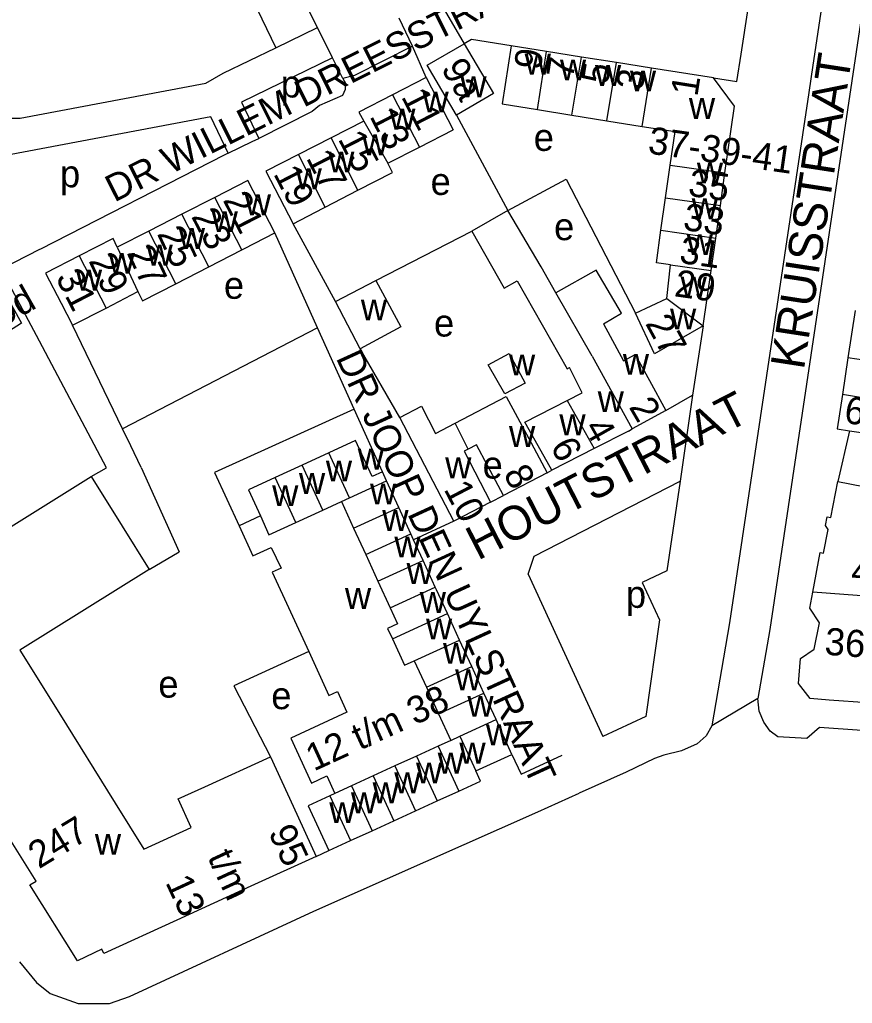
# Model space of a CAD drawing. Extents: x 159902 to 161769, y 383692 to 384875.
# Drawn here: x 161001.3 to 161124, y 384000.5 to 384145.4 of the extents above; entities that cross this region are included whole.
import ezdxf

# ---------------------------------------------------------------- set-up
doc = ezdxf.new("R2010")
doc.units = 0
for name, color, linetype in [('BLT_Basislijn', 7, 'Continuous'), ('BLT_Bebouwing', 7, 'Continuous'), ('BLT_Centroide', 7, 'Continuous'), ('BLT_Huisnummer', 7, 'Continuous'), ('BLT_Huisnummer_ tussenligend', 7, 'Continuous'), ('BLT_Huisnummer_reeks', 7, 'Continuous'), ('BLT_Onderverdeling_panden', 7, 'Continuous'), ('BLT_Straatnaam', 7, 'Continuous'), ('BLT_Straatnaam_verkleind', 7, 'Continuous'), ('BLT_Vlakafsluiter', 7, 'Continuous')]:
    doc.layers.add(name, color=color, linetype=linetype)

msp = doc.modelspace()

# ---------------------------------------------------------------- linework, layer by layer
at = {"layer": 'BLT_Basislijn'}
for p, q in [((161061.66, 384150.76), (161066.82, 384141.89)), ((161059.19, 384141.51), (161057.24, 384145.63)), ((161047.44, 384139.79), (161045.2, 384144.26)), ((161061.21, 384136.89), (161059.19, 384141.51)), ((161048.94, 384136.78), (161047.44, 384139.79)), ((161065.67, 384131.34), (161073.27, 384117.29)), ((161073.27, 384117.29), (161081.86, 384121.93)), ((161047.85, 384103.9), (161041.6, 384115.37)), ((161045.21, 384100.04), (161038.91, 384114)), ((161053.78, 384107.01), (161067.95, 384114.26)), ((161003.8, 384098.9), (160998.62, 384108.67)), ((161016.48, 384085.15), (161009.11, 384100.41)), ((161102.03, 384100.32), (161100.46, 384090.1)), ((161014.12, 384079.42), (161003.8, 384098.9)), ((161045.21, 384100.04), (161016.48, 384085.15)), ((161046.58, 384097), (161045.21, 384100.04)), ((161048.16, 384093.49), (161046.58, 384097)), ((161057.35, 384086.81), (161051.51, 384096.94)), ((161050.62, 384088.03), (161048.16, 384093.49)), ((161096.52, 384087.84), (161100.46, 384090.1)), ((161100.46, 384090.1), (161098.65, 384077.43)), ((161054.77, 384078.83), (161050.62, 384088.03)), ((161017.7, 384082.62), (161016.48, 384085.15)), ((161123.58, 384084.86), (161121.87, 384077.38)), ((161019.24, 384079.44), (161017.7, 384082.62)), ((161011.85, 384078.13), (161014.12, 384079.42)), ((161019.24, 384079.44), (161024.83, 384067.03)), ((161079.03, 384078.68), (161079.75, 384079.06)), ((161070.68, 384074.36), (161072.62, 384075.33)), ((161065.28, 384071.55), (161059.37, 384068.79)), ((161020.41, 384064.43), (161024.83, 384067.03)), ((161076.24, 384063.74), (161087.23, 384039.81)), ((161093.56, 384042.77), (161087.23, 384039.81)), ((161045, 384022.14), (161046.86, 384023.01))]:
    msp.add_line(p, q, dxfattribs=at)
for points in [[(161129.51, 384286.96), (161130.75, 384273.62), (161130.85, 384254.44), (161130.21, 384235.22), (161128.68, 384216.03), (161126.54, 384196.86), (161124.02, 384177.72), (161118.2, 384138.73)], [(161135.8, 384284.12), (161136.75, 384273.91), (161136.85, 384254.36), (161136.2, 384234.88), (161134.66, 384215.46), (161132.5, 384196.14), (161129.97, 384176.89), (161111.84, 384055.6), (161110.08, 384045.39)], [(160977.85, 384174.03), (160983.64, 384158.65), (160992.03, 384142.46), (160999.68, 384130.9), (161001.41, 384130.9), (161028.76, 384136.06), (161031.31, 384137.52), (161039.07, 384141.28)], [(161037.35, 384159.99), (161031.49, 384156.98), (161039.07, 384141.28)], [(161045.2, 384144.26), (161037.35, 384159.99)], [(161039.07, 384141.28), (161045.2, 384144.26)], [(161073.75, 384141.55), (161067.89, 384142.52), (161066.82, 384141.89)], [(161059.19, 384141.51), (161050.66, 384137.18), (161048.94, 384136.78)], [(161047.44, 384139.79), (161034.01, 384133.27), (161036.55, 384127.94)], [(161103.57, 384136.85), (161106.98, 384136.31), (161107.62, 384140.32)], [(161048.94, 384136.78), (161049.33, 384136.05), (161049.28, 384135.12), (161048.9, 384134.23), (161045.48, 384132.76), (161044.44, 384131.89), (161036.55, 384127.94)], [(161117.6, 384134.72), (161105.92, 384056.56), (161103.31, 384041.4)], [(161032.06, 384125.74), (161029.5, 384131.11), (160999.28, 384125.41), (160995.97, 384113.67)], [(161032.06, 384125.74), (161035.59, 384127.46), (161036.55, 384127.94)], [(161032.06, 384125.74), (161031.45, 384125.44), (161004.39, 384111.62), (161004.27, 384111.55), (160998.62, 384108.67)], [(161081.86, 384121.93), (161092.04, 384102.19)], [(161050.62, 384088.03), (161030.04, 384078.71), (161033.67, 384070.84)], [(161076.24, 384063.74), (161077.15, 384066.39), (161098.65, 384077.43)], [(161098.65, 384077.43), (161096.66, 384064.22), (161093.02, 384062.52), (161095.61, 384057), (161093.56, 384042.77)], [(161043.91, 384052.32), (161032.88, 384047.29), (161038.28, 384036.83)], [(161119.18, 384041.13), (161117.29, 384039.5), (161113.04, 384039.78), (161111.87, 384040.6), (161110.96, 384041.92), (161110.28, 384043.54), (161110.08, 384045.39)], [(161103.31, 384041.4), (161102.45, 384039.93), (161101.16, 384038.73), (161098.82, 384037.72), (161096.25, 384037.07), (161094.83, 384036.58), (161090.66, 384034.54), (161083.75, 384031.47)], [(161189.71, 384036.84), (161185.7, 384036.44), (161119.18, 384041.13)], [(161073.86, 384037.18), (161075.22, 384034.25), (161081.27, 384037.06)], [(161001.33, 384006.62), (161003.81, 384003.56), (161005.85, 384001.94), (161009.93, 384000.5), (161014.55, 384000.5), (161017.49, 384001.49), (161044.65, 384014.07), (161077.68, 384028.7)]]:
    msp.add_lwpolyline(points, dxfattribs=at)
at = {"layer": 'BLT_Bebouwing'}
for p, q in [((161061.37, 384138.71), (161066.82, 384141.89)), ((161073.75, 384141.55), (161072.43, 384133.01)), ((161078.95, 384140.73), (161073.75, 384141.55)), ((161084.11, 384139.92), (161078.95, 384140.73)), ((161089.27, 384139.1), (161084.11, 384139.92)), ((161065.67, 384131.34), (161061.37, 384138.71)), ((161094.43, 384138.29), (161089.27, 384139.1)), ((161061.21, 384136.89), (161056.26, 384134.36)), ((161061.21, 384136.89), (161065.17, 384129.19)), ((161106.65, 384132.69), (161103.57, 384136.85)), ((161072.43, 384133.01), (161077.62, 384132.18)), ((161077.62, 384132.18), (161082.68, 384131.37)), ((161105.24, 384122.85), (161106.65, 384132.69)), ((161082.68, 384131.37), (161087.85, 384130.54)), ((161052.02, 384130.47), (161047.21, 384128.01)), ((161087.85, 384130.54), (161093.03, 384129.71)), ((161093.03, 384129.71), (161097.88, 384128.93)), ((161047.21, 384128.01), (161042.41, 384125.55)), ((161060.22, 384126.64), (161065.17, 384129.19)), ((161097.18, 384124), (161097.88, 384128.93)), ((161055.59, 384124.26), (161060.22, 384126.64)), ((161096.49, 384119.2), (161097.18, 384124)), ((161104.56, 384118.05), (161105.24, 384122.85)), ((161030.08, 384119.25), (161025.21, 384116.75)), ((161046.36, 384117.82), (161051.16, 384120.29)), ((161095.81, 384114.4), (161096.49, 384119.2)), ((161103.87, 384113.25), (161104.56, 384118.05)), ((161025.21, 384116.75), (161020.34, 384114.26)), ((161073.27, 384117.29), (161067.95, 384114.26)), ((161020.34, 384114.26), (161015.71, 384111.89)), ((161103.19, 384108.45), (161103.87, 384113.25)), ((161029.18, 384109.01), (161034.05, 384111.51)), ((161024.32, 384106.51), (161029.18, 384109.01)), ((161096.69, 384104.36), (161097.23, 384109.3)), ((161102.03, 384100.32), (161103.19, 384108.45)), ((161047.85, 384103.9), (161053.78, 384107.01)), ((161014.06, 384102.94), (161018.76, 384105.36)), ((161051.51, 384096.94), (161047.85, 384103.9)), ((161092.04, 384102.19), (161096.69, 384104.36)), ((161009.11, 384100.41), (161014.06, 384102.94)), ((161094.85, 384096.18), (161092.04, 384102.19)), ((161124.43, 384102.58), (161123.36, 384095.61)), ((161102.03, 384100.32), (161094.85, 384096.18)), ((161123.36, 384095.61), (161122.53, 384090.2)), ((161065.47, 384085.96), (161073.01, 384089.93)), ((161096.52, 384087.84), (161091.55, 384085.14)), ((161065.28, 384071.55), (161057.35, 384086.81)), ((161091.01, 384084.81), (161085.95, 384082.23)), ((161091.01, 384084.81), (161091.55, 384085.14)), ((161046.88, 384081.6), (161042.93, 384079.78)), ((161085.95, 384082.23), (161079.75, 384079.06)), ((161042.93, 384079.78), (161038.98, 384077.96)), ((161055.39, 384077.48), (161054.77, 384078.83)), ((161079.03, 384078.68), (161072.62, 384075.33)), ((161011.85, 384078.13), (161016.43, 384070.8)), ((161057.18, 384073.57), (161055.39, 384077.48)), ((161120.85, 384072.07), (161121.87, 384077.38)), ((161070.68, 384074.36), (161065.28, 384071.55)), ((161058.97, 384069.66), (161057.18, 384073.57)), ((161016.43, 384070.8), (161020.41, 384064.43)), ((161059.37, 384068.79), (161058.97, 384069.66)), ((161060.76, 384065.75), (161059.37, 384068.79)), ((161062.55, 384061.84), (161060.76, 384065.75)), ((161020.41, 384064.43), (161001.34, 384052.51)), ((161062.76, 384061.4), (161062.55, 384061.84)), ((161064.35, 384057.93), (161062.76, 384061.4)), ((161066.14, 384054.03), (161064.35, 384057.93)), ((161067.93, 384050.12), (161066.14, 384054.03)), ((161001.34, 384052.51), (161007.08, 384043.33)), ((161069.72, 384046.21), (161067.93, 384050.12)), ((161071.51, 384042.3), (161069.72, 384046.21)), ((161126.22, 384044.76), (161120.59, 384045.18)), ((161007.08, 384043.33), (161015.4, 384030)), ((161073.86, 384037.18), (161071.51, 384042.3)), ((161028.6, 384032.39), (161038.28, 384036.83)), ((161038.28, 384036.83), (161041.61, 384029.55)), ((161068.55, 384034.74), (161073.86, 384037.18)), ((161047.03, 384031.09), (161043.83, 384029.62)), ((161047.78, 384031.43), (161047.03, 384031.09)), ((161062.84, 384030.32), (161066.03, 384031.78)), ((161015.4, 384030), (161019.64, 384023.22)), ((161059.64, 384028.86), (161062.84, 384030.32)), ((161056.45, 384027.39), (161059.64, 384028.86)), ((161053.25, 384025.93), (161056.45, 384027.39)), ((161050.06, 384024.47), (161053.25, 384025.93)), ((161035.37, 384017.74), (161024.48, 384012.76))]:
    msp.add_line(p, q, dxfattribs=at)
for points in [[(161066.82, 384141.89), (161071.12, 384134.53), (161065.67, 384131.34)], [(161103.57, 384136.85), (161094.43, 384138.29)], [(161056.26, 384134.36), (161051.32, 384131.82), (161052.02, 384130.47)], [(161042.41, 384125.55), (161037.6, 384123.1), (161041.6, 384115.37)], [(161051.16, 384120.29), (161056.28, 384122.93), (161055.59, 384124.26)], [(161038.91, 384114), (161034.93, 384121.73), (161030.08, 384119.25)], [(161041.6, 384115.37), (161046.05, 384117.66), (161046.36, 384117.82)], [(161080.34, 384105.16), (161078.16, 384108.99), (161073.27, 384117.29)], [(161034.05, 384111.51), (161034.46, 384111.72), (161038.91, 384114)], [(161067.95, 384114.26), (161072.73, 384105.89), (161074.6, 384106.95), (161082.01, 384093.98), (161082.31, 384094.16)], [(161097.23, 384109.3), (161095.13, 384109.6), (161095.81, 384114.4)], [(160994.65, 384113.24), (161001.62, 384100.72)], [(161015.71, 384111.89), (161015.1, 384113.18), (161010.12, 384110.63)], [(161010.12, 384110.63), (161005.15, 384108.09), (161007.44, 384103.64), (161009.11, 384100.41)], [(161001.62, 384100.72), (160994.03, 384095.92), (160986.18, 384108.51)], [(161087.32, 384100.59), (161089.97, 384102.16), (161086.27, 384108.54), (161080.34, 384105.16)], [(161018.76, 384105.36), (161019.45, 384104.02), (161024.32, 384106.51)], [(161053.78, 384107.01), (161057.48, 384100.17), (161051.51, 384096.94)], [(161087.32, 384100.59), (161090.27, 384095.15), (161091.99, 384096.09), (161094.14, 384092.24), (161096.52, 384087.84)], [(161072.81, 384090.3), (161070.36, 384094.58), (161073.45, 384096.24), (161075.78, 384091.89), (161072.81, 384090.3)], [(161081.97, 384089.31), (161084.2, 384090.45), (161082.31, 384094.16)], [(161122.53, 384090.2), (161121.76, 384085.14), (161123.58, 384084.86)], [(161073.01, 384089.93), (161076.67, 384083.09), (161079.03, 384078.68)], [(161079.75, 384079.06), (161077.29, 384083.42), (161075.75, 384086.14), (161081.97, 384089.31)], [(161057.35, 384086.81), (161060.52, 384088.46), (161062.6, 384084.46), (161065.47, 384085.96)], [(161123.58, 384084.86), (161126.7, 384084.39), (161132.69, 384083.47)], [(161054.77, 384078.83), (161053.26, 384078.14), (161050.83, 384083.42), (161046.88, 384081.6)], [(161067.4, 384082.15), (161066.8, 384081.83), (161068.38, 384078.8), (161070.68, 384074.36)], [(161072.62, 384075.33), (161070.26, 384079.74), (161068.62, 384082.8), (161067.4, 384082.15)], [(160978.58, 384056.75), (160981.86, 384058.76), (160981.58, 384059.22), (161011.85, 384078.13)], [(161038.98, 384077.96), (161035.03, 384076.14), (161036.79, 384072.31)], [(161121.87, 384077.38), (161134.98, 384074.83), (161136.34, 384074.1), (161137.4, 384072.9), (161137.94, 384071.53), (161137.98, 384069.86), (161137.44, 384067.08), (161139.81, 384066.64), (161144.73, 384065.74)], [(161036.79, 384072.31), (161033.67, 384070.84)], [(161118.18, 384061.1), (161119.27, 384066.91), (161119.77, 384066.82), (161120.43, 384070.32), (161120.03, 384070.92), (161120.27, 384072.18), (161120.85, 384072.07)], [(161033.67, 384070.84), (161035.7, 384066.42), (161038.4, 384067.66), (161039.84, 384064.62), (161038.54, 384064.02), (161043.91, 384052.32)], [(161120.59, 384045.18), (161117.79, 384045.4), (161116.06, 384047.61), (161116.34, 384051.33), (161118.39, 384052.69), (161119.14, 384056.57), (161117.73, 384058.73), (161118.18, 384061.1)], [(161043.91, 384052.32), (161046.88, 384045.85), (161048.15, 384046.43), (161049.52, 384043.38), (161041.28, 384039.59), (161044.32, 384032.96), (161046.6, 384034.01), (161047.78, 384031.43)], [(161066.03, 384031.78), (161069.23, 384033.24), (161068.55, 384034.74)], [(161019.64, 384023.22), (161026.61, 384026.41), (161024.7, 384030.61), (161028.6, 384032.39)], [(161003.75, 384018.49), (160997.81, 384027.95), (160996.9, 384027.38), (160994.83, 384030.69), (160995.57, 384031.2)], [(161041.61, 384029.55), (161045, 384022.14)], [(161043.83, 384029.62), (161046.86, 384023.01)], [(161046.86, 384023.01), (161050.06, 384024.47)], [(161045, 384022.14), (161035.37, 384017.74)], [(161024.48, 384012.76), (161013.73, 384007.85), (161013.44, 384008.48), (161009.85, 384006.77), (161002.83, 384017.94), (161003.75, 384018.49)]]:
    msp.add_lwpolyline(points, dxfattribs=at)
at = {"layer": 'BLT_Onderverdeling_panden'}
for p, q in [((161077.62, 384132.18), (161078.95, 384140.73)), ((161082.68, 384131.37), (161084.11, 384139.92)), ((161087.85, 384130.54), (161089.27, 384139.1)), ((161093.03, 384129.71), (161094.43, 384138.29)), ((161056.26, 384134.36), (161060.22, 384126.64)), ((161052.02, 384130.47), (161055.59, 384124.26)), ((161051.16, 384120.29), (161047.21, 384128.01)), ((161046.36, 384117.82), (161042.41, 384125.55)), ((161097.18, 384124), (161105.24, 384122.85)), ((161034.05, 384111.51), (161030.08, 384119.25)), ((161096.49, 384119.2), (161104.56, 384118.05)), ((161029.18, 384109.01), (161025.21, 384116.75)), ((161024.32, 384106.51), (161020.34, 384114.26)), ((161095.81, 384114.4), (161103.87, 384113.25)), ((161015.71, 384111.89), (161018.76, 384105.36)), ((161010.12, 384110.63), (161014.06, 384102.94)), ((161097.23, 384109.3), (161103.19, 384108.45)), ((161085.65, 384095.87), (161080.34, 384105.16)), ((161096.69, 384104.36), (161102.03, 384100.32)), ((161085.65, 384095.87), (161091.55, 384085.14)), ((161137.26, 384093.48), (161123.36, 384095.61)), ((161081.97, 384089.31), (161085.95, 384082.23)), ((161067.4, 384082.15), (161065.47, 384085.96)), ((161049.93, 384074.98), (161046.88, 384081.6)), ((161045.98, 384073.17), (161042.93, 384079.78)), ((161042.02, 384071.36), (161038.98, 384077.96)), ((161049.93, 384074.98), (161055.39, 384077.48)), ((161045.98, 384073.17), (161048.73, 384074.43)), ((161048.73, 384074.43), (161049.93, 384074.98)), ((161048.73, 384074.43), (161050.52, 384070.52)), ((161042.02, 384071.36), (161045.98, 384073.17)), ((161050.52, 384070.52), (161057.18, 384073.57)), ((161050.52, 384070.52), (161052.31, 384066.61)), ((161052.31, 384066.61), (161058.97, 384069.66)), ((161052.31, 384066.61), (161054.1, 384062.7)), ((161054.1, 384062.7), (161060.76, 384065.75)), ((161054.1, 384062.7), (161055.89, 384058.79)), ((161055.89, 384058.79), (161062.55, 384061.84)), ((161143.21, 384059.21), (161118.18, 384061.1)), ((161056.24, 384054.22), (161064.35, 384057.93)), ((161056.24, 384054.22), (161058.02, 384050.31)), ((161059.47, 384050.97), (161066.14, 384054.03)), ((161058.02, 384050.31), (161059.47, 384050.97)), ((161059.47, 384050.97), (161061.26, 384047.06)), ((161061.26, 384047.06), (161067.93, 384050.12)), ((161061.26, 384047.06), (161063.05, 384043.15)), ((161063.05, 384043.15), (161069.72, 384046.21)), ((161063.05, 384043.15), (161064.84, 384039.24)), ((161066.2, 384039.87), (161071.51, 384042.3)), ((161064.84, 384039.24), (161066.2, 384039.87)), ((161066.2, 384039.87), (161068.55, 384034.74)), ((161063, 384038.4), (161059.81, 384036.94)), ((161064.84, 384039.24), (161063, 384038.4)), ((161063, 384038.4), (161066.03, 384031.78)), ((161059.81, 384036.94), (161056.61, 384035.48)), ((161059.81, 384036.94), (161062.84, 384030.32)), ((161056.61, 384035.48), (161053.42, 384034.01)), ((161056.61, 384035.48), (161059.64, 384028.86)), ((161053.42, 384034.01), (161050.22, 384032.55)), ((161053.42, 384034.01), (161056.45, 384027.39)), ((161050.22, 384032.55), (161047.78, 384031.43)), ((161050.22, 384032.55), (161053.25, 384025.93)), ((161047.03, 384031.09), (161050.06, 384024.47))]:
    msp.add_line(p, q, dxfattribs=at)
for points in [[(161133.69, 384089.22), (161133.57, 384088.37), (161122.53, 384090.2)], [(161036.79, 384072.31), (161038.06, 384069.54), (161042.02, 384071.36)], [(161055.89, 384058.79), (161056.98, 384056.41), (161055.54, 384055.75), (161056.24, 384054.22)]]:
    msp.add_lwpolyline(points, dxfattribs=at)
at = {"layer": 'BLT_Vlakafsluiter'}
for p, q in [((161107.62, 384140.32), (161108.63, 384147.09)), ((161118.2, 384138.73), (161117.6, 384134.72)), ((161110.08, 384045.39), (161103.31, 384041.4)), ((161077.68, 384028.7), (161083.75, 384031.47))]:
    msp.add_line(p, q, dxfattribs=at)

# ---------------------------------------------------------------- texts
at = {"layer": 'BLT_Centroide'}
for s, p in [('w', (161075.73, 384137.33)), ('w', (161080.92, 384136.48)), ('w', (161086.08, 384135.67)), ('w', (161091.23, 384134.86)), ('p', (161039.8, 384133.96)), ('w', (161066.26, 384134)), ('w', (161060.67, 384131.75)), ('w', (161099.92, 384130.8)), ('w', (161055.77, 384129.22)), ('e', (161077.06, 384126.09)), ('w', (161051.75, 384125.45)), ('w', (161046.78, 384122.91)), ('p', (161007.27, 384120.73)), ('w', (161041.98, 384120.45)), ('w', (161101.09, 384121.31)), ('e', (161061.87, 384119.6)), ('w', (161034.5, 384116.62)), ('w', (161100.34, 384116.03)), ('w', (161029.62, 384114.14)), ('e', (161080.06, 384112.94)), ('w', (161024.77, 384111.64)), ('w', (161099.59, 384110.75)), ('w', (161020.02, 384109.2)), ('w', (161014.44, 384108)), ('w', (161009.61, 384105.52)), ('w', (161098.7, 384104.5)), ('e', (161031.42, 384104.3)), ('w', (161051.59, 384101.12)), ('e', (161062.37, 384098.74)), ('w', (161097.14, 384099.78)), ('w', (161073.42, 384093.02)), ('w', (161090.19, 384093.12)), ('w', (161086.48, 384087.61)), ('w', (161080.84, 384084.19)), ('w', (161073.42, 384082.47)), ('w', (161051.14, 384079.14)), ('w', (161046.44, 384077.39)), ('w', (161064.02, 384077.86)), ('e', (161069.53, 384077.82)), ('w', (161042.48, 384075.56)), ('w', (161052.95, 384074)), ('w', (161038.53, 384073.75)), ('w', (161054.75, 384070.09)), ('w', (161056.53, 384066.19)), ('w', (161058.33, 384062.28)), ('w', (161049.25, 384058.62)), ('p', (161090.64, 384058.77)), ('w', (161060.27, 384058.03)), ('w', (161061.19, 384054.12)), ('w', (161063.7, 384050.53)), ('w', (161065.49, 384046.62)), ('e', (161021.76, 384045.54)), ('e', (161038.4, 384043.84)), ('w', (161067.28, 384042.72)), ('w', (161070.02, 384038.53)), ('w', (161066.11, 384035.81)), ('w', (161062.92, 384034.36)), ('w', (161059.72, 384032.91)), ('w', (161056.53, 384031.44)), ('w', (161053.33, 384029.97)), ('w', (161050.14, 384028.5)), ('w', (161046.94, 384027.05)), ('w', (161012.41, 384022.38))]:
    msp.add_text(s, height=4, dxfattribs=at).set_placement(p)
at = {"layer": 'BLT_Huisnummer'}
for s, rotation, p in [('9', 80.9798, (161078.07, 384137.91)), ('9a', 300.6764, (161063.33, 384138.24)), ('5', 80.984, (161087.99, 384135.79)), ('11', 297.15, (161057.48, 384134.1)), ('15', 297.0735, (161048.17, 384127.87)), ('19', 297.2282, (161038.65, 384122.74)), ('35', 351.8782, (161099.68, 384119.5)), ('21', 297.1594, (161031.21, 384118.86)), ('25', 295.0759, (161021.51, 384113.91)), ('31', 351.8772, (161098.39, 384109.61)), ('31', 297.2723, (161006.56, 384107.44)), ('27', 298.5305, (161093.43, 384100.68)), ('2', 300.3056, (161091.01, 384088.37)), ('60a', 351.2872, (161122.65, 384086.06)), ('4', 299.4564, (161084.38, 384085.34)), ('6', 298.1433, (161079.44, 384082.57)), ('10', 297.4693, (161063.75, 384076.27))]:
    msp.add_text(s, height=4, rotation=rotation, dxfattribs=at).set_placement(p)
at = {"layer": 'BLT_Huisnummer_ tussenligend'}
for s, rotation, p in [('7', 80.984, (161082.83, 384136.61)), ('3', 82.1622, (161093.12, 384134.94)), ('13', 297.15, (161052.82, 384131.21)), ('17', 297.0735, (161043.47, 384125.07)), ('23', 297.1594, (161026.55, 384116.45)), ('33', 351.8772, (161098.95, 384114.47)), ('27', 295.0759, (161017.05, 384111.1)), ('29', 295.0759, (161011.43, 384109.92)), ('29', 351.8772, (161097.65, 384104.69)), ('8', 298.1433, (161072.52, 384078.53))]:
    msp.add_text(s, height=4, rotation=rotation, dxfattribs=at).set_placement(p)
at = {"layer": 'BLT_Huisnummer_reeks'}
for s, rotation, p in [('1', 80.984, (161101.16, 384133.99)), ('37-39-41', 351.8793, (161093.76, 384125.74)), ('169d', 29.4408, (160993.67, 384097.2)), ('40 t/m 56', 355.6763, (161123.74, 384062.34)), ('36', 355.6763, (161119.83, 384051.88)), ('12 t/m 38', 24.6032, (161044.67, 384034.64)), ('247', 31.2525, (161004.17, 384020.24)), ('95', 294.7895, (161037.92, 384025.71)), ('t/m', 294.7925, (161028.96, 384022.06)), ('13', 294.7925, (161022.75, 384018.33))]:
    msp.add_text(s, height=4, rotation=rotation, dxfattribs=at).set_placement(p)
at = {"layer": 'BLT_Straatnaam'}
for s, rotation, p in [('KRUISSTRAAT', 81.2621, (161116.86, 384093.74)), ('HOUTSTRAAT', 27.2185, (161068.82, 384065.7))]:
    msp.add_text(s, height=5, rotation=rotation, dxfattribs=at).set_placement(p)
at = {"layer": 'BLT_Straatnaam_verkleind'}
for s, rotation, p in [('DR WILLEM DREESSTRAAT', 26.6222, (161015.27, 384118.46)), ('DR JOOP DEN UYLSTRAAT', 294.6222, (161047.87, 384095.61))]:
    msp.add_text(s, height=4, rotation=rotation, dxfattribs=at).set_placement(p)

doc.saveas('drawing.dxf')
